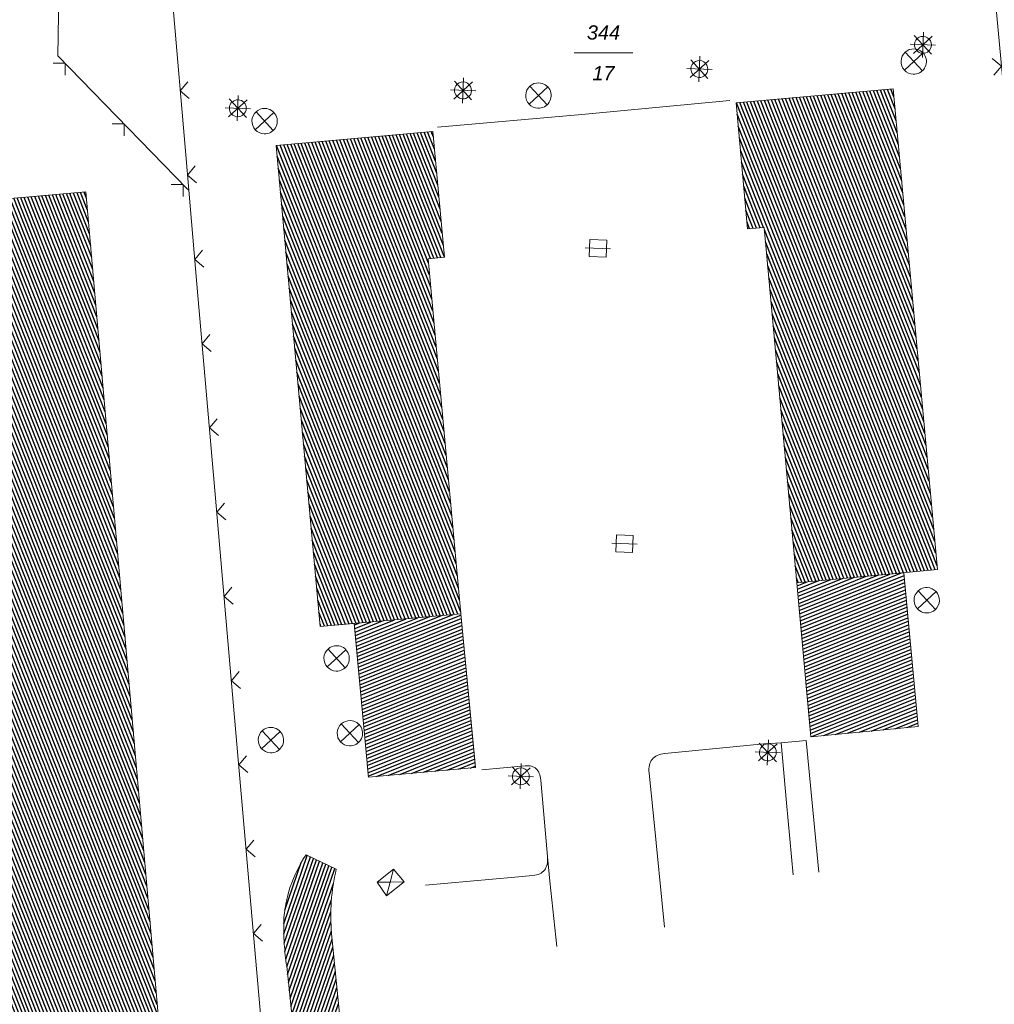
# Model space of a CAD drawing. Header units: metres. Extents: x 345144 to 348639, y 5629211 to 5635235.
# Tile 894 of 1056: x 347891 to 347948, y 5630508 to 5630566. Entities that reach past the tile are written whole.
import ezdxf
from ezdxf.enums import TextEntityAlignment as Align

# ---------------------------------------------------------------- set-up
doc = ezdxf.new("R2010")
doc.units = ezdxf.units.M
doc.header["$MEASUREMENT"] = 0
for name, color, linetype in [('011 Gebäude', 7, 'Continuous'), ('028 Geländeform', 7, 'Continuous'), ('065-066 Ver_Entsorgung', 7, 'Continuous'), ('065-066 Ver_Entsorgung Ausg.', 7, 'Continuous'), ('AX Gebäude', 7, 'Continuous'), ('Definitionslinie', 7, 'Continuous'), ('Präsentationsobjekt -Text (punktförmig)', 7, 'Continuous')]:
    doc.layers.add(name, color=color, linetype=linetype)
doc.styles.add('ARIALIT', font='ariali.ttf', dxfattribs={"height": 1})
pattern_1 = [(201.882352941, (0, 0), (0.074540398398, -0.185590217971), [])]
pattern_2 = [(111.5294117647, (0, 0), (-0.186045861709, -0.07339575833), [])]

# ---------------------------------------------------------------- blocks, each defined once
blk = doc.blocks.new('alk_3504_nrw')
at = {"color": 134, "lineweight": 5, "true_color": 0x00b2b2, "flags": 128}
for points in [[(-0.729333, -0.684), (-0.707333, -0.707333), (0.707333, 0.707333)], [(-0.707333, 0.707333), (0.707333, -0.707333)]]:
    blk.add_lwpolyline(points, dxfattribs=at)
at = {"color": 134, "lineweight": 5, "true_color": 0x00b2b2}
for start, end in [(90, -90), (-90, 90)]:
    blk.add_arc((0, 0), 1, start, end, dxfattribs=at)
blk = doc.blocks.new('alk_5742_nrw')
at = {"color": 134, "lineweight": 5, "true_color": 0x00b2b2, "flags": 128}
for points in [[(0, -1), (0, 1)], [(1, 0), (-1, 0)], [(0.707333, -0.707333), (-0.707333, 0.707333)], [(-0.707333, -0.707333), (0.707333, 0.707333)]]:
    blk.add_lwpolyline(points, dxfattribs=at)
at = {"color": 134, "lineweight": 5, "true_color": 0x00b2b2}
for start, end in [(0, 180), (180, 0)]:
    blk.add_arc((0, 0), 0.666667, start, end, dxfattribs=at)
blk = doc.blocks.new('3488_swc')
at = {"color": 7, "lineweight": 5, "flags": 128}
for points in [[(1, 0), (-1, 0)], [(0.666667, 0.666667), (-0.666667, 0.666667), (-0.666667, -0.666667), (0.666667, -0.666667), (0.666667, 0.666667)]]:
    blk.add_lwpolyline(points, dxfattribs=at)

msp = doc.modelspace()

# ---------------------------------------------------------------- hatches: boundary and pattern name
at = {"layer": '011 Gebäude', "true_color": 0x8f8f8f}
h = msp.add_hatch(dxfattribs=at)
h.set_pattern_fill('_USER', color=252, scale=0.2, angle=201.88235294, style=0, pattern_type=0)
h.set_pattern_definition(pattern_1)
h.paths.add_polyline_path([(347942.976, 5630533.182), (347943.819, 5630524.089), (347937.475, 5630523.49), (347936.652, 5630532.595), (347936.652, 5630532.595)], flags=0)
h = msp.add_hatch(dxfattribs=at)
h.set_pattern_fill('_USER', color=252, scale=0.2, angle=201.88235294, style=0, pattern_type=0)
h.set_pattern_definition(pattern_1)
h.paths.add_polyline_path([(347910.496, 5630530.179), (347916.795, 5630530.757), (347916.795, 5630530.757), (347917.653, 5630521.663), (347911.329, 5630521.092)], flags=0)
at = {"layer": '028 Geländeform', "true_color": 0xb27500}
h = msp.add_hatch(dxfattribs=at)
h.set_pattern_fill('_USER', color=44, scale=0.2, angle=250.95521515, style=0, pattern_type=0)
h.set_pattern_definition([(250.9552151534, (0, 0), (0.1890527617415, -0.065261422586), [])])
h.paths.add_polyline_path([(347913.96, 5630438.075), (347910.989, 5630465.964), (347910.989, 5630465.964), (347907.482, 5630500.623), (347907.482, 5630500.623), (347906.502, 5630509.934), (347906.502, 5630509.934), (347906.477125, 5630510.096), (347906.455703, 5630510.258234), (347906.434281, 5630510.420469), (347906.416312, 5630510.582938), (347906.398344, 5630510.745406), (347906.383828, 5630510.908109), (347906.369313, 5630511.070813), (347906.35825, 5630511.23375), (347906.347188, 5630511.396688), (347906.339578, 5630511.559859), (347906.331969, 5630511.723031), (347906.327813, 5630511.886438), (347906.323656, 5630512.049844), (347906.322953, 5630512.213484), (347906.32225, 5630512.377125), (347906.325, 5630512.541), (347906.325, 5630512.541), (347906.339625, 5630512.8115), (347906.371219, 5630513.076359), (347906.402813, 5630513.341219), (347906.451375, 5630513.600438), (347906.499938, 5630513.859656), (347906.565469, 5630514.113234), (347906.631, 5630514.366812), (347906.7135, 5630514.61475), (347906.796, 5630514.862688), (347906.895469, 5630515.104984), (347906.994938, 5630515.347281), (347907.111375, 5630515.583938), (347907.227813, 5630515.820594), (347907.361219, 5630516.051609), (347907.494625, 5630516.282625), (347907.645, 5630516.508), (347907.645, 5630516.508), (347909.433, 5630515.655), (347909.433, 5630515.655), (347909.376375, 5630515.419875), (347909.329578, 5630515.184031), (347909.282781, 5630514.948188), (347909.245813, 5630514.711625), (347909.208844, 5630514.475063), (347909.181703, 5630514.237781), (347909.154562, 5630514.0005), (347909.13725, 5630513.7625), (347909.119938, 5630513.5245), (347909.112453, 5630513.285781), (347909.104969, 5630513.047062), (347909.107312, 5630512.807625), (347909.109656, 5630512.568187), (347909.121828, 5630512.328031), (347909.134, 5630512.087875), (347909.156, 5630511.847), (347909.156, 5630511.847), (347910.561, 5630497.685), (347910.561, 5630497.685), (347913.535, 5630467.846), (347913.535, 5630467.846), (347914.492, 5630457.312), (347914.492, 5630457.312), (347917.057, 5630427.954), (347917.057, 5630427.954), (347917.457, 5630424.238), (347917.457, 5630424.238), (347915.821, 5630427.475), (347915.821, 5630427.475), (347915.454, 5630428.2), (347915.454, 5630428.2)], flags=0)
at = {"layer": 'AX Gebäude', "true_color": 0x4f4f4f}
h = msp.add_hatch(dxfattribs=at)
h.set_pattern_fill('_USER', color=251, scale=0.2, angle=111.52941176, style=0, pattern_type=0)
h.set_pattern_definition(pattern_2)
h.paths.add_polyline_path([(347933.065, 5630560.948), (347942.351, 5630561.777), (347944.964, 5630533.366), (347936.652, 5630532.595), (347934.731, 5630553.59), (347933.745, 5630553.5)], flags=0)
h = msp.add_hatch(dxfattribs=at)
h.set_pattern_fill('_USER', color=251, scale=0.2, angle=111.52941176, style=0, pattern_type=0)
h.set_pattern_definition(pattern_2)
h.paths.add_polyline_path([(347905.881, 5630558.428), (347915.137, 5630559.267), (347915.825, 5630551.827), (347914.857, 5630551.737), (347916.795, 5630530.757), (347908.482, 5630529.995)], flags=0)
h = msp.add_hatch(dxfattribs=at)
h.set_pattern_fill('_USER', color=251, scale=0.2, angle=111.52941176, style=0, pattern_type=0)
h.set_pattern_definition(pattern_2)
h.paths.add_polyline_path([(347879.284, 5630554.338), (347894.634, 5630555.689), (347899.731, 5630497.649), (347884.385, 5630496.285)], flags=0)

# ---------------------------------------------------------------- linework, layer by layer
at = {"layer": '011 Gebäude', "color": 251, "linetype": 'Continuous', "lineweight": 13, "true_color": 0x4f4f4f, "flags": 128}
for points in [[(347942.976, 5630533.182), (347943.819, 5630524.089), (347937.475, 5630523.49), (347936.652, 5630532.595), (347936.652, 5630532.595), (347942.976, 5630533.182)], [(347910.496, 5630530.179), (347916.795, 5630530.757), (347916.795, 5630530.757), (347917.653, 5630521.663), (347911.329, 5630521.092), (347910.496, 5630530.179)]]:
    msp.add_lwpolyline(points, dxfattribs=at)
at = {"layer": 'AX Gebäude', "color": 7, "linetype": 'Continuous', "lineweight": 5, "flags": 128}
for points in [[(347933.065, 5630560.948), (347942.351, 5630561.777), (347944.964, 5630533.366), (347936.652, 5630532.595), (347934.731, 5630553.59), (347933.745, 5630553.5), (347933.065, 5630560.948)], [(347905.881, 5630558.428), (347915.137, 5630559.267), (347915.825, 5630551.827), (347914.857, 5630551.737), (347916.795, 5630530.757), (347908.482, 5630529.995), (347905.881, 5630558.428)], [(347879.284, 5630554.338), (347894.634, 5630555.689), (347899.731, 5630497.649), (347884.385, 5630496.285), (347879.284, 5630554.338)]]:
    msp.add_lwpolyline(points, dxfattribs=at)
at = {"layer": 'Definitionslinie', "color": 7, "linetype": 'Continuous', "lineweight": 5, "flags": 128}
for points in [[(347952.571, 5630520.981), (347952.485, 5630521.927), (347950.973, 5630538.673), (347950.021, 5630549.272), (347948.865, 5630561.855), (347947.701, 5630574.379), (347939.506, 5630573.103), (347929.564, 5630571.519), (347919.559, 5630569.951), (347907.095, 5630568.008), (347899.762, 5630566.797), (347900.531, 5630557.877), (347900.711, 5630555.789), (347901.19, 5630550.23), (347902.3, 5630537.589), (347903.168, 5630527.556), (347904.481, 5630512.441), (347906.055, 5630494.6), (347906.427, 5630489.233), (347907.504, 5630477.236), (347909.486, 5630455.567), (347908.686, 5630455.486)], [(347900.711, 5630555.789), (347900.623, 5630555.88), (347892.982, 5630563.732), (347893.048, 5630568.591)], [(347948.295, 5630562.583), (347948.746, 5630563.127), (347948.202, 5630563.578)], [(347893.399, 5630562.587), (347893.409, 5630563.294), (347892.702, 5630563.303)], [(347900.66, 5630562.205), (347900.205, 5630561.664), (347900.745, 5630561.209)], [(347896.885, 5630559.004), (347896.895, 5630559.711), (347896.189, 5630559.721)], [(347901.089, 5630557.224), (347900.635, 5630556.683), (347901.176, 5630556.228)], [(347900.372, 5630555.421), (347900.382, 5630556.128), (347899.675, 5630556.138)], [(347901.519, 5630552.243), (347901.064, 5630551.702), (347901.605, 5630551.247)], [(347901.952, 5630547.263), (347901.498, 5630546.721), (347902.04, 5630546.267)], [(347902.389, 5630542.283), (347901.935, 5630541.741), (347902.477, 5630541.287)], [(347902.826, 5630537.303), (347902.371, 5630536.761), (347902.912, 5630536.307)], [(347903.257, 5630532.323), (347902.802, 5630531.782), (347903.343, 5630531.326)], [(347903.689, 5630527.342), (347903.233, 5630526.801), (347903.775, 5630526.346)], [(347904.121, 5630522.362), (347903.666, 5630521.82), (347904.207, 5630521.366)], [(347904.554, 5630517.381), (347904.098, 5630516.84), (347904.64, 5630516.385)], [(347904.987, 5630512.401), (347904.533, 5630511.859), (347905.074, 5630511.405)]]:
    msp.add_lwpolyline(points, dxfattribs=at)
at = {"layer": 'Definitionslinie', "color": 219, "linetype": 'Continuous', "lineweight": 5, "true_color": 0x5c3d57, "flags": 128}
for points in [[(347915.418, 5630559.517), (347923.955, 5630560.275), (347932.688, 5630561.103)], [(347928.827, 5630512.236), (347928.185, 5630518.819), (347927.924, 5630521.337), (347927.924, 5630521.337), (347927.910375, 5630521.4685), (347927.914703, 5630521.58525), (347927.919031, 5630521.702), (347927.941313, 5630521.804), (347927.963594, 5630521.906), (347928.003828, 5630521.99325), (347928.044063, 5630522.0805), (347928.10225, 5630522.153), (347928.160438, 5630522.2255), (347928.236578, 5630522.28325), (347928.312719, 5630522.341), (347928.406813, 5630522.384), (347928.500906, 5630522.427), (347928.612953, 5630522.45525), (347928.725, 5630522.4835), (347928.855, 5630522.497), (347928.855, 5630522.497), (347934.711, 5630523.068), (347935.718, 5630523.129), (347937.201, 5630523.257)], [(347936.429, 5630515.334), (347936.041, 5630519.582), (347935.718, 5630523.129)], [(347937.201, 5630523.257), (347937.951, 5630515.477)], [(347918.034, 5630521.524), (347920.59, 5630521.764), (347920.59, 5630521.764), (347920.6955, 5630521.774), (347920.789172, 5630521.768344), (347920.882844, 5630521.762688), (347920.964688, 5630521.741375), (347921.046531, 5630521.720063), (347921.116547, 5630521.683094), (347921.186562, 5630521.646125), (347921.24475, 5630521.5935), (347921.302938, 5630521.540875), (347921.349297, 5630521.472594), (347921.395656, 5630521.404313), (347921.430188, 5630521.320375), (347921.464719, 5630521.236437), (347921.487422, 5630521.136844), (347921.510125, 5630521.03725), (347921.521, 5630520.922), (347921.521, 5630520.922), (347921.912, 5630516.41), (347921.912, 5630516.41), (347921.912125, 5630516.40925), (347921.912219, 5630516.408516), (347921.912312, 5630516.407781), (347921.912375, 5630516.407063), (347921.912437, 5630516.406344), (347921.912469, 5630516.405641), (347921.9125, 5630516.404938), (347921.9125, 5630516.40425), (347921.9125, 5630516.403562), (347921.912469, 5630516.402891), (347921.912437, 5630516.402219), (347921.912375, 5630516.401563), (347921.912312, 5630516.400906), (347921.912219, 5630516.400266), (347921.912125, 5630516.399625), (347921.912, 5630516.399), (347921.912, 5630516.399), (347921.921875, 5630516.271), (347921.915719, 5630516.157703), (347921.909562, 5630516.044406), (347921.887375, 5630515.945813), (347921.865188, 5630515.847219), (347921.826969, 5630515.763328), (347921.78875, 5630515.679437), (347921.7345, 5630515.61025), (347921.68025, 5630515.541063), (347921.609969, 5630515.486578), (347921.539687, 5630515.432094), (347921.453375, 5630515.392313), (347921.367063, 5630515.352531), (347921.264719, 5630515.327453), (347921.162375, 5630515.302375), (347921.044, 5630515.292), (347921.044, 5630515.292), (347919.98, 5630515.185), (347914.696, 5630514.715)], [(347921.912, 5630516.41), (347921.912125, 5630516.40925), (347921.912219, 5630516.408516), (347921.912312, 5630516.407781), (347921.912375, 5630516.407063), (347921.912437, 5630516.406344), (347921.912469, 5630516.405641), (347921.9125, 5630516.404938), (347921.9125, 5630516.40425), (347921.9125, 5630516.403562), (347921.912469, 5630516.402891), (347921.912437, 5630516.402219), (347921.912375, 5630516.401563), (347921.912312, 5630516.400906), (347921.912219, 5630516.400266), (347921.912125, 5630516.399625), (347921.912, 5630516.399), (347921.912, 5630516.399), (347922.061, 5630514.961), (347922.459, 5630511.101)]]:
    msp.add_lwpolyline(points, dxfattribs=at)
at = {"layer": 'Definitionslinie', "color": 250, "linetype": 'Continuous', "lineweight": 13, "true_color": 0x2e2e2e, "flags": 128}
for points in [[(347942.976, 5630533.182), (347936.652, 5630532.595)], [(347942.976, 5630533.182), (347943.819, 5630524.089), (347937.475, 5630523.49), (347936.652, 5630532.595), (347936.652, 5630532.595), (347942.976, 5630533.182)], [(347916.795, 5630530.757), (347910.496, 5630530.179)], [(347910.496, 5630530.179), (347916.795, 5630530.757), (347916.795, 5630530.757), (347917.653, 5630521.663), (347911.329, 5630521.092), (347910.496, 5630530.179)]]:
    msp.add_lwpolyline(points, dxfattribs=at)
at = {"layer": 'Definitionslinie', "color": 44, "linetype": 'Continuous', "lineweight": 5, "true_color": 0xb27500, "flags": 128}
for points in [[(347906.325, 5630512.541), (347906.339625, 5630512.8115), (347906.371219, 5630513.076359), (347906.402813, 5630513.341219), (347906.451375, 5630513.600438), (347906.499938, 5630513.859656), (347906.565469, 5630514.113234), (347906.631, 5630514.366812), (347906.7135, 5630514.61475), (347906.796, 5630514.862688), (347906.895469, 5630515.104984), (347906.994938, 5630515.347281), (347907.111375, 5630515.583938), (347907.227813, 5630515.820594), (347907.361219, 5630516.051609), (347907.494625, 5630516.282625), (347907.645, 5630516.508)], [(347907.645, 5630516.508), (347909.433, 5630515.655)], [(347909.156, 5630511.847), (347909.134, 5630512.087875), (347909.121828, 5630512.328031), (347909.109656, 5630512.568187), (347909.107312, 5630512.807625), (347909.104969, 5630513.047062), (347909.112453, 5630513.285781), (347909.119938, 5630513.5245), (347909.13725, 5630513.7625), (347909.154562, 5630514.0005), (347909.181703, 5630514.237781), (347909.208844, 5630514.475063), (347909.245813, 5630514.711625), (347909.282781, 5630514.948188), (347909.329578, 5630515.184031), (347909.376375, 5630515.419875), (347909.433, 5630515.655)], [(347906.325, 5630512.541), (347906.32225, 5630512.377125), (347906.322953, 5630512.213484), (347906.323656, 5630512.049844), (347906.327813, 5630511.886438), (347906.331969, 5630511.723031), (347906.339578, 5630511.559859), (347906.347188, 5630511.396688), (347906.35825, 5630511.23375), (347906.369313, 5630511.070813), (347906.383828, 5630510.908109), (347906.398344, 5630510.745406), (347906.416312, 5630510.582938), (347906.434281, 5630510.420469), (347906.455703, 5630510.258234), (347906.477125, 5630510.096), (347906.502, 5630509.934)], [(347909.156, 5630511.847), (347910.561, 5630497.685)], [(347906.502, 5630509.934), (347907.482, 5630500.623)]]:
    msp.add_lwpolyline(points, dxfattribs=at)
at = {"layer": 'Definitionslinie', "color": 134, "linetype": 'Continuous', "lineweight": 5, "true_color": 0x00b2b2, "flags": 128}
for points in [[(347911.843, 5630514.887), (347912.396, 5630514.093), (347913.434, 5630514.907), (347912.819, 5630515.658), (347911.843, 5630514.887)], [(347912.396, 5630514.093), (347912.613, 5630514.897), (347912.819, 5630515.658)], [(347913.434, 5630514.907), (347912.613, 5630514.897), (347911.843, 5630514.887)]]:
    msp.add_lwpolyline(points, dxfattribs=at)
at = {"layer": 'Präsentationsobjekt -Text (punktförmig)', "color": 251, "linetype": 'Continuous', "lineweight": 13, "true_color": 0x5e5e5e, "flags": 128}
msp.add_lwpolyline([(347923.4844, 5630563.91152), (347926.9656, 5630563.91152)], dxfattribs=at)

# ---------------------------------------------------------------- block references
at = {"layer": '065-066 Ver_Entsorgung', "xscale": 0.75, "yscale": 0.75}
for name, p, rotation in [('alk_5742_nrw', (347944.107, 5630564.385), -2.326094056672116), ('alk_3504_nrw', (347943.564, 5630563.397), -2.326094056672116), ('alk_5742_nrw', (347930.893, 5630562.955), -2.326094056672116), ('alk_5742_nrw', (347916.922, 5630561.69), -2.326094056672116), ('alk_3504_nrw', (347921.381, 5630561.387), -2.326094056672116), ('alk_5742_nrw', (347903.611, 5630560.634), -2.325521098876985), ('alk_3504_nrw', (347905.195, 5630559.873), -2.326094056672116), ('alk_3504_nrw', (347944.332, 5630531.557), -2.325521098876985), ('alk_3504_nrw', (347909.451, 5630528.12), -2.326094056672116), ('alk_3504_nrw', (347905.566, 5630523.29), -2.326094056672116), ('alk_3504_nrw', (347910.235, 5630523.697), -2.326094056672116), ('alk_5742_nrw', (347934.94, 5630522.565), -2.326094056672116), ('alk_5742_nrw', (347920.338, 5630521.15), -2.326094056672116)]:
    msp.add_blockref(name, p, dxfattribs=dict(at, rotation=rotation))
at = {"layer": '065-066 Ver_Entsorgung Ausg.', "xscale": 0.75, "yscale": 0.75}
for p, rotation in [((347924.895, 5630552.351), -2.325521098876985), ((347926.469, 5630534.896), -2.326094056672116)]:
    msp.add_blockref('3488_swc', p, dxfattribs=dict(at, rotation=rotation))

# ---------------------------------------------------------------- texts
at = {"layer": 'Präsentationsobjekt -Text (punktförmig)', "color": 8, "true_color": 0x808080, "style": 'ARIALIT'}
for s, p in [('344', (347925.225, 5630565.11488)), ('17', (347925.225, 5630562.70816))]:
    msp.add_text(s, height=0.8421, dxfattribs=at).set_placement(p, align=Align.MIDDLE_CENTER)

doc.saveas('drawing.dxf')
